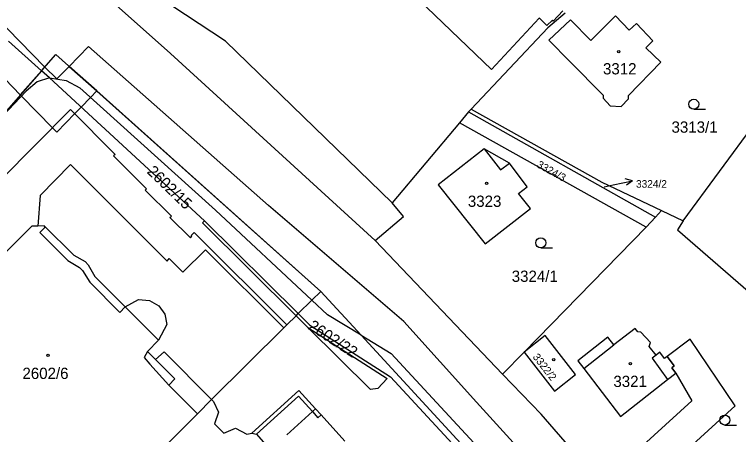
# Model space of a CAD drawing. Extents: x -869103 to -863415, y -1015889 to -1012477.
# Drawn here: x -866711.9 to -866602.7, y -1014485.3 to -1014422 of the extents above; entities that cross this region are included whole.
import ezdxf

# ---------------------------------------------------------------- set-up
doc = ezdxf.new("R2010")
doc.units = 0
for name, color, linetype in [('Hranice parcel', 7, 'Continuous'), ('Parcelní čísla', 7, 'Continuous'), ('Pop  PČ popisy', 7, 'Continuous'), ('Vnitřní kresba', 7, 'Continuous'), ('Věcná břemena k části', 7, 'Continuous'), ('Značky budov', 7, 'Continuous'), ('Značky kultur', 7, 'Continuous')]:
    doc.layers.add(name, color=color, linetype=linetype)

msp = doc.modelspace()

# ---------------------------------------------------------------- linework, layer by layer
at = {"layer": 'Hranice parcel'}
for p, q in [((-866611.04, -1014453.08), (-866589.88, -1014424.27)), ((-866712.81, -1014425.98), (-866707.84, -1014430.45)), ((-866657.52, -1014456.02), (-866688.41, -1014427.87)), ((-866643.41, -1014436.65), (-866644.8, -1014438.29)), ((-866643.05, -1014436.23), (-866643.41, -1014436.65)), ((-866643.41, -1014436.65), (-866615.22, -1014452.53)), ((-866644.8, -1014438.29), (-866654.96, -1014450.34)), ((-866616.62, -1014454.03), (-866644.8, -1014438.29)), ((-866615.22, -1014452.53), (-866616.62, -1014454.03)), ((-866614.29, -1014451.53), (-866615.22, -1014452.53)), ((-866614.29, -1014451.53), (-866611.04, -1014453.08)), ((-866638.3, -1014476.17), (-866657.52, -1014456.02)), ((-866632.45, -1014482.24), (-866638.3, -1014476.17)), ((-866609.5, -1014508.59), (-866632.45, -1014482.24))]:
    msp.add_line(p, q, dxfattribs=at)
for points in [[(-866654.96, -1014450.34), (-866680.08, -1014425.98), (-866698.21, -1014414.05), (-866705.22, -1014409.45), (-866655.17, -1014355.12)], [(-866688.41, -1014427.87), (-866729.32, -1014391.45), (-866729.77, -1014391.05), (-866739.59, -1014382.31), (-866747.73, -1014374.57)], [(-866629.22, -1014421.42), (-866630.64, -1014422.95), (-866630.78, -1014422.81), (-866631.6, -1014423.6), (-866632.66, -1014422.59), (-866632.79, -1014422.54), (-866639.98, -1014430.24), (-866655.85, -1014414.99), (-866655.16, -1014414.26), (-866655.02, -1014413.9), (-866655.19, -1014413.55), (-866656.66, -1014412.01), (-866657.01, -1014412.36), (-866657.63, -1014411.88)], [(-866628.84, -1014421.76), (-866631.44, -1014423.99), (-866643.05, -1014436.23)], [(-866621.24, -1014422.17), (-866624.97, -1014425.87), (-866628.05, -1014422.76), (-866631.33, -1014425.84), (-866628.16, -1014429.03), (-866623.12, -1014434.11), (-866623.14, -1014434.59), (-866622.05, -1014435.76), (-866620.39, -1014435.82), (-866619.28, -1014434.67), (-866619.29, -1014434.19)], [(-866619.29, -1014434.19), (-866614.44, -1014429.14), (-866616.7, -1014426.97), (-866615.62, -1014425.95), (-866618.1, -1014423.33), (-866619.18, -1014424.35), (-866621.24, -1014422.17)], [(-866707.84, -1014430.45), (-866705.67, -1014427.99), (-866665.72, -1014463.71)], [(-866707.84, -1014430.45), (-866716.02, -1014439.7), (-866722.66, -1014447.22), (-866736.16, -1014462.49), (-866741.73, -1014468.79)], [(-866669.11, -1014467.06), (-866683.26, -1014453.05), (-866706.66, -1014431.51), (-866707.84, -1014430.45)], [(-866643.05, -1014436.23), (-866623.31, -1014447.25), (-866614.29, -1014451.53)], [(-866634.09, -1014451.22), (-866635.87, -1014448.95), (-866634.58, -1014447.93), (-866637.25, -1014444.36), (-866641.09, -1014442.2), (-866648.02, -1014447.64), (-866640.9, -1014456.56), (-866634.09, -1014451.22)], [(-866657.52, -1014456.02), (-866653.25, -1014452.41), (-866654.96, -1014450.34)], [(-866611.04, -1014453.08), (-866611.91, -1014454.44), (-866597.42, -1014466.98)], [(-866616.62, -1014454.03), (-866635.05, -1014472.86), (-866638.3, -1014476.17)], [(-866669.11, -1014467.06), (-866667.06, -1014465.03), (-866665.72, -1014463.71)], [(-866665.72, -1014463.71), (-866659.64, -1014470.32), (-866628.47, -1014504.19), (-866618.35, -1014515.19)], [(-866708.25, -1014505.73), (-866705.77, -1014503.34), (-866701.2, -1014498.96), (-866699.84, -1014497.65), (-866697.32, -1014495.14), (-866694.87, -1014492.69), (-866689.96, -1014487.78), (-866684.34, -1014482.16), (-866682.19, -1014480.02), (-866671.3, -1014469.23), (-866670.82, -1014468.75), (-866669.45, -1014467.39), (-866669.11, -1014467.06)], [(-866669.11, -1014467.06), (-866667.36, -1014468.8), (-866655.19, -1014476.6), (-866641.53, -1014491.36), (-866635.15, -1014498.22), (-866628.58, -1014505.17), (-866619.92, -1014513.64), (-866618.35, -1014515.19)], [(-866617.89, -1014469.81), (-866618.29, -1014469.29), (-866621.49, -1014471.79), (-866622.4, -1014470.63), (-866626.96, -1014474.19), (-866626.05, -1014475.35), (-866620.49, -1014482.57), (-866613.42, -1014476.98), (-866612.14, -1014476.06), (-866612.78, -1014475.22), (-866612.4, -1014474.93), (-866613.48, -1014473.52), (-866613.86, -1014473.81), (-866614.55, -1014472.9), (-866615.12, -1014473.35), (-866616.17, -1014472), (-866615.98, -1014471.41), (-866617.41, -1014469.86), (-866617.89, -1014469.81)], [(-866631.88, -1014470.38), (-866635.05, -1014472.86), (-866630.44, -1014478.76), (-866627.31, -1014476.23), (-866631.88, -1014470.38)]]:
    msp.add_lwpolyline(points, dxfattribs=at)
at = {"layer": 'Pop  PČ popisy'}
for p, q in [((-866621.63, -1014447.64), (-866618.7, -1014447.02)), ((-866618.7, -1014447.02), (-866619.78, -1014446.73)), ((-866618.7, -1014447.02), (-866619.57, -1014447.71)), ((-866622.96, -1014447.93), (-866621.63, -1014447.64))]:
    msp.add_line(p, q, dxfattribs=at)
at = {"layer": 'Vnitřní kresba'}
for p, q in [((-866706.66, -1014431.51), (-866708.51, -1014432.1)), ((-866706.66, -1014431.51), (-866704.12, -1014431.9)), ((-866708.51, -1014432.1), (-866710.18, -1014433.52)), ((-866704.12, -1014431.9), (-866702.05, -1014433)), ((-866713.75, -1014437.31), (-866710.18, -1014433.52)), ((-866702.05, -1014433), (-866681.62, -1014451.49)), ((-866713.98, -1014446.88), (-866703.47, -1014436.27)), ((-866703.47, -1014436.27), (-866696.76, -1014443.05)), ((-866641.09, -1014442.2), (-866638.58, -1014445.41)), ((-866696.76, -1014443.05), (-866696.97, -1014443.26)), ((-866696.97, -1014443.26), (-866691.99, -1014448.24)), ((-866708.06, -1014449.27), (-866703.5, -1014444.6)), ((-866703.5, -1014444.6), (-866688.89, -1014459.14)), ((-866638.58, -1014445.41), (-866637.25, -1014444.36)), ((-866708.06, -1014449.27), (-866708.42, -1014453.86)), ((-866691.99, -1014448.24), (-866692.2, -1014448.45)), ((-866688.26, -1014452.35), (-866692.2, -1014448.45)), ((-866688.47, -1014452.56), (-866688.26, -1014452.35)), ((-866681.62, -1014451.49), (-866667.06, -1014465.03)), ((-866685.38, -1014455.65), (-866688.47, -1014452.56)), ((-866683.54, -1014453.36), (-866683.26, -1014453.05)), ((-866669.45, -1014467.39), (-866683.54, -1014453.36)), ((-866709.32, -1014453.87), (-866716.36, -1014460.86)), ((-866708.87, -1014453.86), (-866709.32, -1014453.87)), ((-866708.42, -1014453.86), (-866708.87, -1014453.86)), ((-866707.44, -1014453.84), (-866708.42, -1014453.86)), ((-866707.42, -1014454.12), (-866708.11, -1014454.81)), ((-866707.44, -1014453.84), (-866702.96, -1014458.27)), ((-866707.44, -1014453.84), (-866707.42, -1014454.12)), ((-866708.11, -1014454.81), (-866703.87, -1014459.07)), ((-866685.38, -1014455.65), (-866685.17, -1014455.39)), ((-866685.27, -1014455.28), (-866684.81, -1014454.82)), ((-866685.17, -1014455.39), (-866685.27, -1014455.28)), ((-866684.81, -1014454.82), (-866670.82, -1014468.75)), ((-866683.11, -1014457.43), (-866686.52, -1014460.81)), ((-866671.3, -1014469.23), (-866683.11, -1014457.43)), ((-866703.87, -1014459.07), (-866702.12, -1014460.09)), ((-866702.96, -1014458.27), (-866701.28, -1014459.23)), ((-866688.89, -1014459.14), (-866688.59, -1014458.74)), ((-866686.52, -1014460.81), (-866688.59, -1014458.74)), ((-866702.12, -1014460.09), (-866701.65, -1014460.54)), ((-866701.28, -1014459.23), (-866700.81, -1014459.7)), ((-866700.81, -1014459.7), (-866699.8, -1014461.45)), ((-866701.65, -1014460.54), (-866700.56, -1014462.33)), ((-866700.56, -1014462.33), (-866696.05, -1014466.88)), ((-866699.8, -1014461.45), (-866695.21, -1014466.06)), ((-866695.21, -1014466.06), (-866693.2, -1014464.93)), ((-866693.2, -1014464.93), (-866691.56, -1014465.07)), ((-866691.56, -1014465.07), (-866690.16, -1014465.87)), ((-866667.06, -1014465.03), (-866664.68, -1014467.24)), ((-866696.05, -1014466.88), (-866695.21, -1014466.06)), ((-866695.21, -1014466.06), (-866690.21, -1014471.06)), ((-866690.16, -1014465.87), (-866689.26, -1014467.13)), ((-866689.26, -1014467.13), (-866688.94, -1014468.68)), ((-866669.45, -1014467.39), (-866667.65, -1014469.18)), ((-866659.64, -1014470.32), (-866664.68, -1014467.24)), ((-866688.94, -1014468.68), (-866690.21, -1014471.06)), ((-866667.65, -1014469.18), (-866655.71, -1014476.83)), ((-866667.65, -1014469.18), (-866658.24, -1014478.52)), ((-866690.21, -1014471.06), (-866691.85, -1014472.76)), ((-866659.64, -1014470.32), (-866655.1, -1014473.09)), ((-866626.05, -1014475.35), (-866621.49, -1014471.79)), ((-866691.85, -1014472.76), (-866692.35, -1014473.68)), ((-866691.85, -1014472.76), (-866690.67, -1014473.97)), ((-866690.67, -1014473.97), (-866689.35, -1014472.83)), ((-866682.19, -1014480.02), (-866689.35, -1014472.83)), ((-866655.1, -1014473.09), (-866639.55, -1014489.81)), ((-866692.35, -1014473.68), (-866691.49, -1014474.68)), ((-866690.67, -1014473.97), (-866687.74, -1014476.9)), ((-866615.12, -1014473.35), (-866615.71, -1014473.8)), ((-866615.71, -1014473.8), (-866613.42, -1014476.98)), ((-866691.49, -1014474.68), (-866688.63, -1014477.83)), ((-866688.63, -1014477.83), (-866687.74, -1014476.9)), ((-866655.71, -1014476.83), (-866657.09, -1014478.36)), ((-866688.63, -1014477.83), (-866684.34, -1014482.16)), ((-866676.13, -1014485.07), (-866669.01, -1014478.63)), ((-866669.01, -1014478.63), (-866666.5, -1014481.41)), ((-866657.09, -1014478.36), (-866658.24, -1014478.52)), ((-866675.42, -1014485.26), (-866669.06, -1014479.49)), ((-866669.06, -1014479.49), (-866666.97, -1014481.84)), ((-866682.19, -1014480.02), (-866681.9, -1014480.31)), ((-866681.9, -1014480.31), (-866681.15, -1014481.9)), ((-866681.15, -1014481.9), (-866681.77, -1014483.67)), ((-866666.97, -1014481.84), (-866670.83, -1014485.32)), ((-866666.97, -1014481.84), (-866666.5, -1014481.41)), ((-866666.97, -1014481.84), (-866666.16, -1014482.76)), ((-866665.65, -1014482.31), (-866666.5, -1014481.41)), ((-866666.16, -1014482.76), (-866665.65, -1014482.31)), ((-866662.1, -1014486.28), (-866665.65, -1014482.31)), ((-866681.77, -1014483.67), (-866680.32, -1014485.08)), ((-866680.32, -1014485.08), (-866678.57, -1014484.32)), ((-866678.57, -1014484.32), (-866676.86, -1014485.26)), ((-866676.86, -1014485.26), (-866676.13, -1014485.07)), ((-866676.13, -1014485.07), (-866675.42, -1014485.26)), ((-866675.42, -1014485.26), (-866673.34, -1014487.58))]:
    msp.add_line(p, q, dxfattribs=at)
at = {"layer": 'Věcná břemena k části'}
for points in [[(-866737.93, -1014399.99), (-866738.63, -1014400.18), (-866739.21, -1014400.99), (-866739.17, -1014401.95), (-866743.47, -1014398.06), (-866745.56, -1014400.49), (-866732.09, -1014413.26), (-866722.58, -1014422.33), (-866715.66, -1014429.36), (-866711.05, -1014434.08), (-866707.84, -1014430.45), (-866707.35, -1014429.89), (-866713, -1014424.11), (-866715.95, -1014421.09), (-866718.73, -1014418.3), (-866728.19, -1014409.28), (-866730.17, -1014407.39)], [(-866703.66, -1014429.79), (-866699.5, -1014433.5), (-866665.72, -1014463.71), (-866659.64, -1014470.32), (-866628.47, -1014504.19), (-866621.23, -1014512.06), (-866618.35, -1014515.19), (-866616.05, -1014518.09), (-866611.75, -1014514.91), (-866618.17, -1014506.74), (-866619.83, -1014504.82), (-866624.16, -1014500.16), (-866620.1, -1014496.41), (-866623.39, -1014492.64), (-866627.58, -1014496.49), (-866642.23, -1014480.42), (-866653.18, -1014468.26), (-866673.59, -1014450.78), (-866700.75, -1014426.8)], [(-866703.66, -1014429.79), (-866705.52, -1014431.68), (-866707.35, -1014429.89), (-866707.84, -1014430.45), (-866711.05, -1014434.08), (-866710.88, -1014434.26), (-866706.21, -1014439.03), (-866705.56, -1014439.69), (-866702.83, -1014436.91), (-866701.87, -1014435.92), (-866700.44, -1014434.46), (-866699.5, -1014433.5)], [(-866623.39, -1014492.64), (-866620.1, -1014496.41), (-866603.22, -1014480.95), (-866610.01, -1014470.91), (-866613.48, -1014473.52), (-866612.4, -1014474.93), (-866612.78, -1014475.22), (-866612.14, -1014476.06), (-866609.76, -1014480.2)]]:
    msp.add_lwpolyline(points, close=True, dxfattribs=at)
at = {"layer": 'Značky budov'}
for centre in [(-866620.77, -1014427.57), (-866640.71, -1014447.41), (-866706.85, -1014473.37), (-866630.57, -1014474.01), (-866619, -1014474.6)]:
    msp.add_circle(centre, 0.175, dxfattribs=at)
at = {"layer": 'Značky kultur'}
for p, q in [((-866609.44, -1014436.24), (-866607.69, -1014436.24)), ((-866632.53, -1014457.14), (-866630.78, -1014457.14)), ((-866604.76, -1014483.86), (-866603.01, -1014483.86))]:
    msp.add_line(p, q, dxfattribs=at)
for centre in [(-866609.44, -1014435.49), (-866632.53, -1014456.39), (-866604.76, -1014483.11)]:
    msp.add_circle(centre, 0.75, dxfattribs=at)

# ---------------------------------------------------------------- texts
at = {"layer": 'Parcelní čísla'}
for s, height, p in [('3312', 1.7, (-866623.14, -1014431)), ('3313/1', 1.7, (-866612.8, -1014439.79)), ('3324/2', 1.139, (-866618.16, -1014448.08)), ('3323', 1.7, (-866643.53, -1014450.97)), ('3324/1', 1.7, (-866636.91, -1014462.28)), ('2602/6', 1.7, (-866710.73, -1014476.92)), ('3321', 1.7, (-866621.57, -1014478.13))]:
    msp.add_text(s, height=height, dxfattribs=at).set_placement(p)
for s, height, rotation, p in [('2602/15', 1.7, 316, (-866692.05, -1014445.77)), ('3324/3', 1.139, 331, (-866633.22, -1014444.93)), ('2602/22', 1.7, 327, (-866667.76, -1014469.32)), ('3322/2', 1.139, 308, (-866633.81, -1014473.62))]:
    msp.add_text(s, height=height, rotation=rotation, dxfattribs=at).set_placement(p)

doc.saveas('drawing.dxf')
